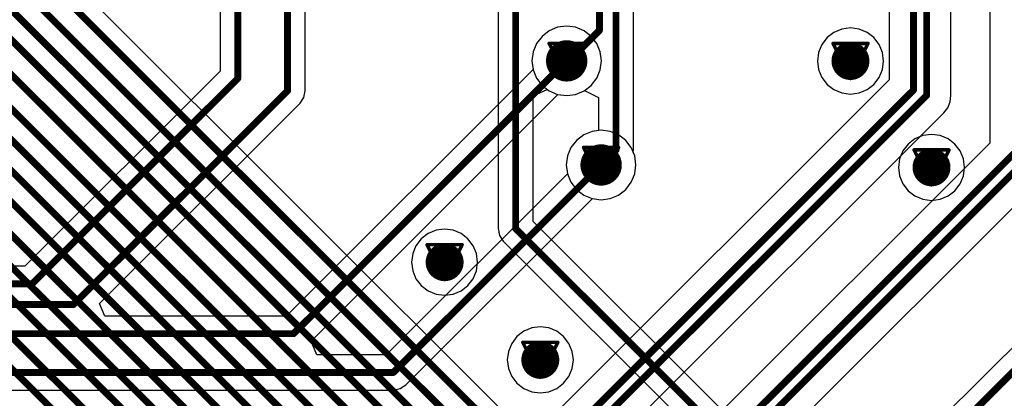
# Model space of a CAD drawing. Header units: millimetres. Extents: x 138 to 555, y 26 to 334.
# Tile 269 of 656: x 216.94 to 231.2, y 198.85 to 204.34. Entities that reach past the tile are written whole.
import ezdxf

# ---------------------------------------------------------------- set-up
doc = ezdxf.new("R2010")
doc.units = ezdxf.units.MM
for name, color, linetype in [('BottomLayer', 5, 'Continuous'), ('DrillDrawing', 1, 'Continuous'), ('MidLayer1', 16, 'Continuous'), ('MidLayer2', 76, 'Continuous'), ('MidLayer3', 90, 'Continuous'), ('MidLayer4', 156, 'Continuous'), ('MultiLayer', 9, 'Continuous'), ('TopLayer', 1, 'Continuous'), ('ViaHoleLayer', 16, 'Continuous')]:
    doc.layers.add(name, color=color, linetype=linetype)

msp = doc.modelspace()

# ---------------------------------------------------------------- linework, layer by layer
at = {"layer": 'BottomLayer'}
for p, q in [((230.432, 203.239), (230.432, 216.349)), ((229.536, 215.51), (229.536, 203.464)), ((230.994, 215.086), (230.994, 202.546)), ((242.637, 210.896), (221.91, 190.169)), ((221.075, 203.307), (221.075, 209.336)), ((219.845, 207.969), (219.845, 203.592)), ((224.612, 204.178), (224.507, 204.097)), ((224.733, 204.228), (224.612, 204.178)), ((224.864, 204.245), (224.733, 204.228)), ((224.994, 204.228), (224.864, 204.245)), ((225.116, 204.178), (224.994, 204.228)), ((225.22, 204.097), (225.116, 204.178)), ((224.507, 204.097), (224.427, 203.993)), ((225.301, 203.993), (225.22, 204.097)), ((224.377, 203.871), (224.359, 203.741)), ((224.427, 203.993), (224.377, 203.871)), ((225.351, 203.871), (225.301, 203.993)), ((225.368, 203.741), (225.351, 203.871)), ((224.359, 203.741), (224.376, 203.614)), ((225.351, 203.61), (225.368, 203.741)), ((219.845, 203.592), (217.015, 200.762)), ((224.376, 203.614), (220.801, 200.038)), ((225.301, 203.489), (225.351, 203.61)), ((229.536, 203.464), (212.705, 186.633)), ((225.22, 203.384), (225.301, 203.489)), ((221.056, 203.21), (221.075, 203.307)), ((224.994, 203.254), (225.116, 203.304)), ((225.116, 203.304), (225.22, 203.384)), ((221.001, 203.127), (221.056, 203.21)), ((221.16, 199.676), (224.737, 203.253)), ((224.737, 203.253), (224.864, 203.237)), ((224.864, 203.237), (224.994, 203.254)), ((230.384, 203.062), (230.42, 203.147)), ((230.42, 203.147), (230.432, 203.239)), ((230.432, 203.239), (230.432, 203.239)), ((218.097, 200.223), (221.001, 203.127)), ((230.328, 202.989), (230.384, 203.062)), ((213.179, 185.84), (230.328, 202.989)), ((230.328, 202.989), (230.328, 202.989)), ((225.232, 202.718), (225.111, 202.668)), ((225.363, 202.736), (225.232, 202.718)), ((225.493, 202.718), (225.363, 202.736)), ((225.615, 202.668), (225.493, 202.718)), ((225.006, 202.588), (224.926, 202.483)), ((225.111, 202.668), (225.006, 202.588)), ((225.719, 202.588), (225.615, 202.668)), ((225.799, 202.483), (225.719, 202.588)), ((230.994, 202.546), (213.491, 185.043)), ((224.926, 202.483), (224.876, 202.362)), ((225.85, 202.362), (225.799, 202.483)), ((224.876, 202.362), (224.858, 202.231)), ((225.867, 202.231), (225.85, 202.362)), ((224.858, 202.231), (224.875, 202.104)), ((225.85, 202.101), (225.867, 202.231)), ((213.966, 184.25), (231.787, 202.071)), ((224.875, 202.104), (222.247, 199.476)), ((225.799, 201.979), (225.85, 202.101)), ((225.615, 201.795), (225.719, 201.875)), ((225.719, 201.875), (225.799, 201.979)), ((222.533, 199.041), (225.236, 201.744)), ((225.236, 201.744), (225.363, 201.727)), ((225.363, 201.727), (225.493, 201.744)), ((225.493, 201.744), (225.615, 201.795)), ((217.015, 200.762), (214.459, 200.762)), ((218.173, 200.038), (218.097, 200.223)), ((220.801, 200.038), (218.173, 200.038)), ((221.242, 199.476), (221.16, 199.676)), ((222.247, 199.476), (221.242, 199.476)), ((222.45, 198.986), (222.533, 199.041)), ((193.342, 198.966), (222.353, 198.966)), ((222.353, 198.966), (222.45, 198.986))]:
    msp.add_line(p, q, dxfattribs=at)
at = {"layer": 'BottomLayer', "const_width": 0.1}
for points in [[(229.889, 203.318), (229.889, 216.271)], [(230.079, 203.239), (230.079, 216.349)], [(221.783, 189.682), (242.892, 210.791)], [(220.82, 203.307), (220.82, 209.336)], [(220.1, 203.487), (220.1, 208.404)], [(220.906, 199.783), (224.864, 203.741)], [(217.12, 200.507), (220.1, 203.487)], [(212.851, 186.28), (229.889, 203.318)], [(212.93, 186.09), (230.079, 203.239)], [(217.72, 200.207), (220.82, 203.307)], [(213.637, 184.69), (231.347, 202.4)], [(213.716, 184.5), (231.537, 202.321)], [(222.353, 199.221), (225.363, 202.231)], [(208.82, 200.507), (217.12, 200.507)], [(208.52, 200.207), (217.72, 200.207)], [(192.925, 199.783), (220.906, 199.783)], [(193.236, 199.221), (222.353, 199.221)]]:
    msp.add_lwpolyline(points, dxfattribs=at)
at = {"layer": 'BottomLayer'}
for points, const_width in [([(224.714, 203.741, 1), (225.014, 203.741, 1)], 0.3), ([(228.838, 203.739, 1), (229.113, 203.739, 1)], 0.275), ([(224.839, 203.741, 1), (224.889, 203.741, 1)], 0.05), ([(220.075, 203.487, 1), (220.125, 203.487, 1)], 0.05), ([(220.075, 203.487, 1), (220.125, 203.487, 1)], 0.05), ([(220.795, 203.307, 1), (220.845, 203.307, 1)], 0.05), ([(220.795, 203.307, 1), (220.845, 203.307, 1)], 0.05), ([(229.864, 203.318, 1), (229.914, 203.318, 1)], 0.05), ([(229.864, 203.318, 1), (229.914, 203.318, 1)], 0.05), ([(230.054, 203.239, 1), (230.104, 203.239, 1)], 0.05), ([(230.054, 203.239, 1), (230.104, 203.239, 1)], 0.05), ([(225.213, 202.231, 1), (225.513, 202.231, 1)], 0.3), ([(230.012, 202.196, 1), (230.287, 202.196, 1)], 0.275), ([(225.338, 202.231, 1), (225.388, 202.231, 1)], 0.05), ([(222.958, 200.82, 1), (223.233, 200.82, 1)], 0.275), ([(217.095, 200.507, 1), (217.145, 200.507, 1)], 0.05), ([(217.095, 200.507, 1), (217.145, 200.507, 1)], 0.05), ([(217.695, 200.207, 1), (217.745, 200.207, 1)], 0.05), ([(217.695, 200.207, 1), (217.745, 200.207, 1)], 0.05), ([(220.881, 199.783, 1), (220.931, 199.783, 1)], 0.05), ([(220.881, 199.783, 1), (220.931, 199.783, 1)], 0.05), ([(224.344, 199.403, 1), (224.619, 199.403, 1)], 0.275), ([(222.328, 199.221, 1), (222.378, 199.221, 1)], 0.05), ([(222.328, 199.221, 1), (222.378, 199.221, 1)], 0.05)]:
    msp.add_lwpolyline(points, format="xyb", close=True, dxfattribs=dict(at, const_width=const_width))
at = {"layer": 'DrillDrawing', "const_width": 0.0508}
for points in [[(224.61, 203.995), (225.118, 203.995)], [(224.61, 203.995), (224.864, 203.487)], [(224.864, 203.487), (225.118, 203.995)], [(228.722, 203.993), (229.23, 203.993)], [(228.722, 203.993), (228.976, 203.485)], [(228.976, 203.485), (229.23, 203.993)], [(224.711, 203.893), (225.016, 203.893)], [(224.711, 203.893), (224.864, 203.588)], [(224.864, 203.588), (225.016, 203.893)], [(228.824, 203.891), (229.128, 203.891)], [(228.824, 203.891), (228.976, 203.586)], [(228.976, 203.586), (229.128, 203.891)], [(225.109, 202.485), (225.617, 202.485)], [(225.109, 202.485), (225.363, 201.977)], [(225.363, 201.977), (225.617, 202.485)], [(229.896, 202.45), (230.404, 202.45)], [(229.896, 202.45), (230.15, 201.942)], [(230.15, 201.942), (230.404, 202.45)], [(225.21, 202.384), (225.515, 202.384)], [(225.21, 202.384), (225.363, 202.079)], [(225.363, 202.079), (225.515, 202.384)], [(229.997, 202.348), (230.302, 202.348)], [(229.997, 202.348), (230.15, 202.043)], [(230.15, 202.043), (230.302, 202.348)], [(222.841, 201.074), (223.349, 201.074)], [(222.841, 201.074), (223.095, 200.566)], [(223.095, 200.566), (223.349, 201.074)], [(222.943, 200.973), (223.248, 200.973)], [(222.943, 200.973), (223.095, 200.668)], [(223.095, 200.668), (223.248, 200.973)], [(224.228, 199.657), (224.736, 199.657)], [(224.228, 199.657), (224.482, 199.149)], [(224.329, 199.556), (224.634, 199.556)], [(224.329, 199.556), (224.482, 199.251)], [(224.482, 199.149), (224.736, 199.657)], [(224.482, 199.251), (224.634, 199.556)]]:
    msp.add_lwpolyline(points, dxfattribs=at)
at = {"layer": 'DrillDrawing', "const_width": 0.0254}
for points in [[(224.597, 203.995, 1), (224.622, 203.995, 1)], [(224.597, 203.995, 1), (224.622, 203.995, 1)], [(225.105, 203.995, 1), (225.13, 203.995, 1)], [(225.105, 203.995, 1), (225.13, 203.995, 1)], [(228.709, 203.993, 1), (228.735, 203.993, 1)], [(228.709, 203.993, 1), (228.735, 203.993, 1)], [(229.217, 203.993, 1), (229.243, 203.993, 1)], [(229.217, 203.993, 1), (229.243, 203.993, 1)], [(224.699, 203.893, 1), (224.724, 203.893, 1)], [(224.699, 203.893, 1), (224.724, 203.893, 1)], [(225.003, 203.893, 1), (225.029, 203.893, 1)], [(225.003, 203.893, 1), (225.029, 203.893, 1)], [(228.811, 203.891, 1), (228.836, 203.891, 1)], [(228.811, 203.891, 1), (228.836, 203.891, 1)], [(229.116, 203.891, 1), (229.141, 203.891, 1)], [(229.116, 203.891, 1), (229.141, 203.891, 1)], [(224.851, 203.588, 1), (224.876, 203.588, 1)], [(224.851, 203.588, 1), (224.876, 203.588, 1)], [(228.963, 203.586, 1), (228.989, 203.586, 1)], [(228.963, 203.586, 1), (228.989, 203.586, 1)], [(224.851, 203.487, 1), (224.876, 203.487, 1)], [(224.851, 203.487, 1), (224.876, 203.487, 1)], [(228.963, 203.485, 1), (228.989, 203.485, 1)], [(228.963, 203.485, 1), (228.989, 203.485, 1)], [(225.096, 202.485, 1), (225.121, 202.485, 1)], [(225.096, 202.485, 1), (225.121, 202.485, 1)], [(225.604, 202.485, 1), (225.629, 202.485, 1)], [(225.604, 202.485, 1), (225.629, 202.485, 1)], [(229.883, 202.45, 1), (229.908, 202.45, 1)], [(229.883, 202.45, 1), (229.908, 202.45, 1)], [(230.391, 202.45, 1), (230.416, 202.45, 1)], [(230.391, 202.45, 1), (230.416, 202.45, 1)], [(225.198, 202.384, 1), (225.223, 202.384, 1)], [(225.198, 202.384, 1), (225.223, 202.384, 1)], [(225.502, 202.384, 1), (225.528, 202.384, 1)], [(225.502, 202.384, 1), (225.528, 202.384, 1)], [(229.984, 202.348, 1), (230.01, 202.348, 1)], [(229.984, 202.348, 1), (230.01, 202.348, 1)], [(230.289, 202.348, 1), (230.315, 202.348, 1)], [(230.289, 202.348, 1), (230.315, 202.348, 1)], [(225.35, 202.079, 1), (225.375, 202.079, 1)], [(225.35, 202.079, 1), (225.375, 202.079, 1)], [(225.35, 201.977, 1), (225.375, 201.977, 1)], [(225.35, 201.977, 1), (225.375, 201.977, 1)], [(230.137, 202.043, 1), (230.162, 202.043, 1)], [(230.137, 202.043, 1), (230.162, 202.043, 1)], [(230.137, 201.942, 1), (230.162, 201.942, 1)], [(230.137, 201.942, 1), (230.162, 201.942, 1)], [(222.829, 201.074, 1), (222.854, 201.074, 1)], [(222.829, 201.074, 1), (222.854, 201.074, 1)], [(223.337, 201.074, 1), (223.362, 201.074, 1)], [(223.337, 201.074, 1), (223.362, 201.074, 1)], [(222.93, 200.973, 1), (222.956, 200.973, 1)], [(222.93, 200.973, 1), (222.956, 200.973, 1)], [(223.235, 200.973, 1), (223.26, 200.973, 1)], [(223.235, 200.973, 1), (223.26, 200.973, 1)], [(223.083, 200.668, 1), (223.108, 200.668, 1)], [(223.083, 200.668, 1), (223.108, 200.668, 1)], [(223.083, 200.566, 1), (223.108, 200.566, 1)], [(223.083, 200.566, 1), (223.108, 200.566, 1)], [(224.215, 199.657, 1), (224.24, 199.657, 1)], [(224.215, 199.657, 1), (224.24, 199.657, 1)], [(224.317, 199.556, 1), (224.342, 199.556, 1)], [(224.317, 199.556, 1), (224.342, 199.556, 1)], [(224.621, 199.556, 1), (224.647, 199.556, 1)], [(224.621, 199.556, 1), (224.647, 199.556, 1)], [(224.723, 199.657, 1), (224.748, 199.657, 1)], [(224.723, 199.657, 1), (224.748, 199.657, 1)], [(224.469, 199.251, 1), (224.494, 199.251, 1)], [(224.469, 199.251, 1), (224.494, 199.251, 1)], [(224.469, 199.149, 1), (224.494, 199.149, 1)], [(224.469, 199.149, 1), (224.494, 199.149, 1)]]:
    msp.add_lwpolyline(points, format="xyb", close=True, dxfattribs=at)
at = {"layer": 'MidLayer1'}
for points, const_width in [([(224.714, 203.741, 1), (225.014, 203.741, 1)], 0.3), ([(228.838, 203.739, 1), (229.113, 203.739, 1)], 0.275), ([(225.213, 202.231, 1), (225.513, 202.231, 1)], 0.3), ([(230.012, 202.196, 1), (230.287, 202.196, 1)], 0.275), ([(222.958, 200.82, 1), (223.233, 200.82, 1)], 0.275), ([(224.344, 199.403, 1), (224.619, 199.403, 1)], 0.275)]:
    msp.add_lwpolyline(points, format="xyb", close=True, dxfattribs=dict(at, const_width=const_width))
at = {"layer": 'MidLayer2'}
for p, q in [((224.612, 204.178), (224.507, 204.097)), ((224.733, 204.228), (224.612, 204.178)), ((224.864, 204.245), (224.733, 204.228)), ((224.994, 204.228), (224.864, 204.245)), ((225.116, 204.178), (224.994, 204.228)), ((225.22, 204.097), (225.116, 204.178)), ((224.507, 204.097), (224.427, 203.993)), ((225.301, 203.993), (225.22, 204.097)), ((224.377, 203.871), (224.359, 203.741)), ((224.427, 203.993), (224.377, 203.871)), ((225.351, 203.871), (225.301, 203.993)), ((225.368, 203.741), (225.351, 203.871)), ((224.359, 203.741), (224.377, 203.61)), ((225.351, 203.61), (225.368, 203.741)), ((224.377, 203.61), (224.427, 203.489)), ((225.301, 203.489), (225.351, 203.61)), ((224.427, 203.489), (224.507, 203.384)), ((225.22, 203.384), (225.301, 203.489)), ((224.507, 203.384), (224.612, 203.304)), ((224.612, 203.304), (224.733, 203.254)), ((224.994, 203.254), (225.116, 203.304)), ((225.116, 203.304), (225.22, 203.384)), ((224.733, 203.254), (224.864, 203.237)), ((224.864, 203.237), (224.994, 203.254)), ((225.232, 202.718), (225.111, 202.668)), ((225.363, 202.736), (225.232, 202.718)), ((225.493, 202.718), (225.363, 202.736)), ((225.615, 202.668), (225.493, 202.718)), ((225.006, 202.588), (224.926, 202.483)), ((225.111, 202.668), (225.006, 202.588)), ((225.719, 202.588), (225.615, 202.668)), ((225.799, 202.483), (225.719, 202.588)), ((224.926, 202.483), (224.876, 202.362)), ((225.85, 202.362), (225.799, 202.483)), ((224.876, 202.362), (224.858, 202.231)), ((225.867, 202.231), (225.85, 202.362)), ((224.858, 202.231), (224.876, 202.101)), ((225.85, 202.101), (225.867, 202.231)), ((224.876, 202.101), (224.926, 201.979)), ((225.799, 201.979), (225.85, 202.101)), ((224.926, 201.979), (225.006, 201.875)), ((225.006, 201.875), (225.111, 201.795)), ((225.615, 201.795), (225.719, 201.875)), ((225.719, 201.875), (225.799, 201.979)), ((225.111, 201.795), (225.232, 201.744)), ((225.232, 201.744), (225.363, 201.727)), ((225.363, 201.727), (225.493, 201.744)), ((225.493, 201.744), (225.615, 201.795))]:
    msp.add_line(p, q, dxfattribs=at)
for points, const_width in [([(224.714, 203.741, 1), (225.014, 203.741, 1)], 0.3), ([(228.838, 203.739, 1), (229.113, 203.739, 1)], 0.275), ([(225.213, 202.231, 1), (225.513, 202.231, 1)], 0.3), ([(230.012, 202.196, 1), (230.287, 202.196, 1)], 0.275), ([(222.958, 200.82, 1), (223.233, 200.82, 1)], 0.275), ([(224.344, 199.403, 1), (224.619, 199.403, 1)], 0.275)]:
    msp.add_lwpolyline(points, format="xyb", close=True, dxfattribs=dict(at, const_width=const_width))
at = {"layer": 'MidLayer3'}
for p, q in [((224.612, 204.178), (224.507, 204.097)), ((224.733, 204.228), (224.612, 204.178)), ((224.864, 204.245), (224.733, 204.228)), ((224.994, 204.228), (224.864, 204.245)), ((225.116, 204.178), (224.994, 204.228)), ((225.22, 204.097), (225.116, 204.178)), ((224.507, 204.097), (224.427, 203.993)), ((225.301, 203.993), (225.22, 204.097)), ((224.377, 203.871), (224.359, 203.741)), ((224.427, 203.993), (224.377, 203.871)), ((225.351, 203.871), (225.301, 203.993)), ((225.368, 203.741), (225.351, 203.871)), ((224.359, 203.741), (224.377, 203.61)), ((225.351, 203.61), (225.368, 203.741)), ((224.377, 203.61), (224.427, 203.489)), ((225.301, 203.489), (225.351, 203.61)), ((224.427, 203.489), (224.507, 203.384)), ((225.22, 203.384), (225.301, 203.489)), ((224.507, 203.384), (224.612, 203.304)), ((224.612, 203.304), (224.733, 203.254)), ((224.994, 203.254), (225.116, 203.304)), ((225.116, 203.304), (225.22, 203.384)), ((224.733, 203.254), (224.864, 203.237)), ((224.864, 203.237), (224.994, 203.254)), ((225.232, 202.718), (225.111, 202.668)), ((225.363, 202.736), (225.232, 202.718)), ((225.493, 202.718), (225.363, 202.736)), ((225.615, 202.668), (225.493, 202.718)), ((225.006, 202.588), (224.926, 202.483)), ((225.111, 202.668), (225.006, 202.588)), ((225.719, 202.588), (225.615, 202.668)), ((225.799, 202.483), (225.719, 202.588)), ((224.926, 202.483), (224.876, 202.362)), ((225.85, 202.362), (225.799, 202.483)), ((224.876, 202.362), (224.858, 202.231)), ((225.867, 202.231), (225.85, 202.362)), ((224.858, 202.231), (224.876, 202.101)), ((225.85, 202.101), (225.867, 202.231)), ((224.876, 202.101), (224.926, 201.979)), ((225.799, 201.979), (225.85, 202.101)), ((224.926, 201.979), (225.006, 201.875)), ((225.006, 201.875), (225.111, 201.795)), ((225.615, 201.795), (225.719, 201.875)), ((225.719, 201.875), (225.799, 201.979)), ((225.111, 201.795), (225.232, 201.744)), ((225.232, 201.744), (225.363, 201.727)), ((225.363, 201.727), (225.493, 201.744)), ((225.493, 201.744), (225.615, 201.795))]:
    msp.add_line(p, q, dxfattribs=at)
for points, const_width in [([(224.714, 203.741, 1), (225.014, 203.741, 1)], 0.3), ([(228.838, 203.739, 1), (229.113, 203.739, 1)], 0.275), ([(225.213, 202.231, 1), (225.513, 202.231, 1)], 0.3), ([(230.012, 202.196, 1), (230.287, 202.196, 1)], 0.275), ([(222.958, 200.82, 1), (223.233, 200.82, 1)], 0.275), ([(224.344, 199.403, 1), (224.619, 199.403, 1)], 0.275)]:
    msp.add_lwpolyline(points, format="xyb", close=True, dxfattribs=dict(at, const_width=const_width))
at = {"layer": 'MidLayer4'}
for p, q in [((224.612, 204.178), (224.507, 204.097)), ((224.733, 204.228), (224.612, 204.178)), ((224.864, 204.245), (224.733, 204.228)), ((224.994, 204.228), (224.864, 204.245)), ((225.116, 204.178), (224.994, 204.228)), ((225.22, 204.097), (225.116, 204.178)), ((228.736, 204.154), (228.637, 204.078)), ((228.852, 204.202), (228.736, 204.154)), ((228.976, 204.218), (228.852, 204.202)), ((229.1, 204.202), (228.976, 204.218)), ((229.216, 204.154), (229.1, 204.202)), ((229.315, 204.078), (229.216, 204.154)), ((224.507, 204.097), (224.427, 203.993)), ((225.301, 203.993), (225.22, 204.097)), ((228.637, 204.078), (228.561, 203.978)), ((229.391, 203.978), (229.315, 204.078)), ((224.377, 203.871), (224.359, 203.741)), ((224.427, 203.993), (224.377, 203.871)), ((225.351, 203.871), (225.301, 203.993)), ((225.368, 203.741), (225.351, 203.871)), ((228.513, 203.863), (228.497, 203.739)), ((228.561, 203.978), (228.513, 203.863)), ((229.439, 203.863), (229.391, 203.978)), ((229.455, 203.739), (229.439, 203.863)), ((224.359, 203.741), (224.377, 203.61)), ((225.351, 203.61), (225.368, 203.741)), ((228.497, 203.739), (228.513, 203.615)), ((229.439, 203.615), (229.455, 203.739)), ((224.377, 203.61), (224.427, 203.489)), ((225.301, 203.489), (225.351, 203.61)), ((228.513, 203.615), (228.561, 203.499)), ((229.391, 203.499), (229.439, 203.615)), ((224.427, 203.489), (224.507, 203.384)), ((225.22, 203.384), (225.301, 203.489)), ((228.561, 203.499), (228.637, 203.4)), ((229.315, 203.4), (229.391, 203.499)), ((224.507, 203.384), (224.612, 203.304)), ((224.612, 203.304), (224.733, 203.254)), ((224.994, 203.254), (225.116, 203.304)), ((225.116, 203.304), (225.22, 203.384)), ((228.637, 203.4), (228.736, 203.324)), ((228.736, 203.324), (228.852, 203.276)), ((229.1, 203.276), (229.216, 203.324)), ((229.216, 203.324), (229.315, 203.4)), ((224.733, 203.254), (224.864, 203.237)), ((224.864, 203.237), (224.994, 203.254)), ((228.852, 203.276), (228.976, 203.26)), ((228.976, 203.26), (229.1, 203.276)), ((225.232, 202.718), (225.111, 202.668)), ((225.363, 202.736), (225.232, 202.718)), ((225.493, 202.718), (225.363, 202.736)), ((225.615, 202.668), (225.493, 202.718)), ((225.006, 202.588), (224.926, 202.483)), ((225.111, 202.668), (225.006, 202.588)), ((225.719, 202.588), (225.615, 202.668)), ((225.799, 202.483), (225.719, 202.588)), ((229.91, 202.61), (229.811, 202.534)), ((230.026, 202.658), (229.91, 202.61)), ((230.15, 202.675), (230.026, 202.658)), ((230.274, 202.658), (230.15, 202.675)), ((230.389, 202.61), (230.274, 202.658)), ((230.488, 202.534), (230.389, 202.61)), ((224.926, 202.483), (224.876, 202.362)), ((225.85, 202.362), (225.799, 202.483)), ((229.735, 202.435), (229.687, 202.32)), ((229.811, 202.534), (229.735, 202.435)), ((230.564, 202.435), (230.488, 202.534)), ((230.612, 202.32), (230.564, 202.435)), ((224.876, 202.362), (224.858, 202.231)), ((225.867, 202.231), (225.85, 202.362)), ((229.687, 202.32), (229.67, 202.196)), ((230.629, 202.196), (230.612, 202.32)), ((224.858, 202.231), (224.876, 202.101)), ((225.85, 202.101), (225.867, 202.231)), ((229.67, 202.196), (229.687, 202.072)), ((230.612, 202.072), (230.629, 202.196)), ((224.876, 202.101), (224.926, 201.979)), ((225.799, 201.979), (225.85, 202.101)), ((229.687, 202.072), (229.735, 201.956)), ((230.564, 201.956), (230.612, 202.072)), ((224.926, 201.979), (225.006, 201.875)), ((225.006, 201.875), (225.111, 201.795)), ((225.615, 201.795), (225.719, 201.875)), ((225.719, 201.875), (225.799, 201.979)), ((229.735, 201.956), (229.811, 201.857)), ((229.811, 201.857), (229.91, 201.781)), ((230.389, 201.781), (230.488, 201.857)), ((230.488, 201.857), (230.564, 201.956)), ((225.111, 201.795), (225.232, 201.744)), ((225.232, 201.744), (225.363, 201.727)), ((225.363, 201.727), (225.493, 201.744)), ((225.493, 201.744), (225.615, 201.795)), ((229.91, 201.781), (230.026, 201.733)), ((230.026, 201.733), (230.15, 201.716)), ((230.15, 201.716), (230.274, 201.733)), ((230.274, 201.733), (230.389, 201.781)), ((223.095, 201.299), (222.971, 201.283)), ((223.219, 201.283), (223.095, 201.299)), ((222.757, 201.159), (222.68, 201.06)), ((222.856, 201.235), (222.757, 201.159)), ((222.971, 201.283), (222.856, 201.235)), ((223.335, 201.235), (223.219, 201.283)), ((223.434, 201.159), (223.335, 201.235)), ((223.51, 201.06), (223.434, 201.159)), ((222.68, 201.06), (222.633, 200.944)), ((223.558, 200.944), (223.51, 201.06)), ((222.633, 200.944), (222.616, 200.82)), ((223.574, 200.82), (223.558, 200.944)), ((222.616, 200.82), (222.633, 200.696)), ((223.558, 200.696), (223.574, 200.82)), ((222.633, 200.696), (222.68, 200.581)), ((222.68, 200.581), (222.757, 200.482)), ((223.434, 200.482), (223.51, 200.581)), ((223.51, 200.581), (223.558, 200.696)), ((222.757, 200.482), (222.856, 200.405)), ((223.335, 200.405), (223.434, 200.482)), ((222.856, 200.405), (222.971, 200.358)), ((222.971, 200.358), (223.095, 200.341)), ((223.095, 200.341), (223.219, 200.358)), ((223.219, 200.358), (223.335, 200.405)), ((224.358, 199.866), (224.242, 199.818)), ((224.482, 199.882), (224.358, 199.866)), ((224.606, 199.866), (224.482, 199.882)), ((224.721, 199.818), (224.606, 199.866)), ((224.143, 199.742), (224.067, 199.643)), ((224.242, 199.818), (224.143, 199.742)), ((224.82, 199.742), (224.721, 199.818)), ((224.897, 199.643), (224.82, 199.742)), ((224.067, 199.643), (224.019, 199.527)), ((224.944, 199.527), (224.897, 199.643)), ((224.019, 199.527), (224.003, 199.403)), ((224.961, 199.403), (224.944, 199.527)), ((224.003, 199.403), (224.019, 199.279)), ((224.944, 199.279), (224.961, 199.403)), ((224.019, 199.279), (224.067, 199.164)), ((224.067, 199.164), (224.143, 199.064)), ((224.82, 199.064), (224.897, 199.164)), ((224.897, 199.164), (224.944, 199.279)), ((224.143, 199.064), (224.242, 198.988)), ((224.721, 198.988), (224.82, 199.064)), ((224.242, 198.988), (224.358, 198.94)), ((224.358, 198.94), (224.482, 198.924)), ((224.482, 198.924), (224.606, 198.94)), ((224.606, 198.94), (224.721, 198.988))]:
    msp.add_line(p, q, dxfattribs=at)
for points, const_width in [([(224.714, 203.741, 1), (225.014, 203.741, 1)], 0.3), ([(228.838, 203.739, 1), (229.113, 203.739, 1)], 0.275), ([(225.213, 202.231, 1), (225.513, 202.231, 1)], 0.3), ([(230.012, 202.196, 1), (230.287, 202.196, 1)], 0.275), ([(222.958, 200.82, 1), (223.233, 200.82, 1)], 0.275), ([(224.344, 199.403, 1), (224.619, 199.403, 1)], 0.275)]:
    msp.add_lwpolyline(points, format="xyb", close=True, dxfattribs=dict(at, const_width=const_width))
at = {"layer": 'MultiLayer'}
for points, const_width in [([(224.714, 203.741, 1), (225.014, 203.741, 1)], 0.3), ([(228.838, 203.739, 1), (229.113, 203.739, 1)], 0.275), ([(225.213, 202.231, 1), (225.513, 202.231, 1)], 0.3), ([(230.012, 202.196, 1), (230.287, 202.196, 1)], 0.275), ([(222.958, 200.82, 1), (223.233, 200.82, 1)], 0.275), ([(224.344, 199.403, 1), (224.619, 199.403, 1)], 0.275)]:
    msp.add_lwpolyline(points, format="xyb", close=True, dxfattribs=dict(at, const_width=const_width))
at = {"layer": 'TopLayer'}
for p, q in [((223.87, 209.531), (223.87, 201.307)), ((225.834, 202.447), (225.834, 207.607)), ((229.804, 192.794), (216.239, 206.359)), ((224.38, 203.235), (224.58, 203.328)), ((224.58, 203.328), (224.612, 203.304)), ((224.612, 203.304), (224.733, 203.254)), ((224.994, 203.254), (225.116, 203.304)), ((225.116, 203.304), (225.124, 203.31)), ((225.124, 203.31), (225.324, 203.211)), ((224.38, 201.412), (224.38, 203.235)), ((224.733, 203.254), (224.864, 203.237)), ((224.864, 203.237), (224.994, 203.254)), ((225.324, 203.211), (225.324, 202.73)), ((225.232, 202.718), (225.111, 202.668)), ((225.324, 202.73), (225.232, 202.718)), ((225.006, 202.588), (224.926, 202.483)), ((225.111, 202.668), (225.006, 202.588)), ((224.926, 202.483), (224.876, 202.362)), ((225.827, 202.416), (225.834, 202.447)), ((224.876, 202.362), (224.858, 202.231)), ((225.85, 202.362), (225.827, 202.416)), ((225.867, 202.231), (225.85, 202.362)), ((224.858, 202.231), (224.876, 202.101)), ((225.85, 202.101), (225.867, 202.231)), ((224.876, 202.101), (224.926, 201.979)), ((225.799, 201.979), (225.85, 202.101)), ((224.926, 201.979), (225.006, 201.875)), ((225.006, 201.875), (225.111, 201.795)), ((225.615, 201.795), (225.719, 201.875)), ((225.719, 201.875), (225.799, 201.979)), ((225.111, 201.795), (225.232, 201.744)), ((225.232, 201.744), (225.363, 201.727)), ((225.363, 201.727), (225.493, 201.744)), ((225.493, 201.744), (225.615, 201.795)), ((223.87, 201.307), (223.89, 201.209)), ((231.498, 194.294), (224.38, 201.412)), ((223.89, 201.209), (223.945, 201.127)), ((223.945, 201.127), (231.063, 194.008))]:
    msp.add_line(p, q, dxfattribs=at)
at = {"layer": 'TopLayer', "const_width": 0.1}
for points in [[(225.338, 204.182), (225.338, 213.116)], [(225.579, 202.447), (225.579, 212.782)], [(224.125, 201.307), (224.125, 209.636)], [(215.604, 206.633), (229.624, 192.614)], [(215.309, 206.446), (229.234, 192.521)], [(214.99, 206.309), (228.803, 192.496)], [(214.674, 206.19), (228.424, 192.44)], [(214.324, 206.036), (228.046, 192.314)], [(214.014, 205.85), (227.691, 192.173)], [(211.913, 205.662), (225.639, 191.935)], [(212.363, 205.672), (226.055, 191.979)], [(213.167, 205.799), (226.909, 192.057)], [(213.65, 205.763), (227.336, 192.077)], [(211.6, 205.515), (225.207, 191.908)], [(212.888, 205.624), (226.474, 192.037)], [(210.824, 205.274), (224.37, 191.729)], [(211.28, 205.28), (224.781, 191.779)], [(224.897, 203.741), (225.338, 204.182)], [(224.864, 203.741), (224.897, 203.741)], [(225.363, 202.231), (225.579, 202.447)], [(224.125, 201.307), (231.318, 194.114)]]:
    msp.add_lwpolyline(points, dxfattribs=at)
at = {"layer": 'TopLayer'}
for points, const_width in [([(225.313, 204.182, 1), (225.363, 204.182, 1)], 0.05), ([(225.313, 204.182, 1), (225.363, 204.182, 1)], 0.05), ([(224.714, 203.741, 1), (225.014, 203.741, 1)], 0.3), ([(228.838, 203.739, 1), (229.113, 203.739, 1)], 0.275), ([(224.839, 203.741, 1), (224.889, 203.741, 1)], 0.05), ([(224.872, 203.741, 1), (224.922, 203.741, 1)], 0.05), ([(224.872, 203.741, 1), (224.922, 203.741, 1)], 0.05), ([(225.213, 202.231, 1), (225.513, 202.231, 1)], 0.3), ([(225.554, 202.447, 1), (225.604, 202.447, 1)], 0.05), ([(225.554, 202.447, 1), (225.604, 202.447, 1)], 0.05), ([(230.012, 202.196, 1), (230.287, 202.196, 1)], 0.275), ([(225.338, 202.231, 1), (225.388, 202.231, 1)], 0.05), ([(224.1, 201.307, 1), (224.15, 201.307, 1)], 0.05), ([(224.1, 201.307, 1), (224.15, 201.307, 1)], 0.05), ([(222.958, 200.82, 1), (223.233, 200.82, 1)], 0.275), ([(224.344, 199.403, 1), (224.619, 199.403, 1)], 0.275)]:
    msp.add_lwpolyline(points, format="xyb", close=True, dxfattribs=dict(at, const_width=const_width))
at = {"layer": 'ViaHoleLayer', "const_width": 0.15}
for points in [[(224.789, 203.741, 1), (224.939, 203.741, 1)], [(228.901, 203.739, 1), (229.051, 203.739, 1)], [(225.288, 202.231, 1), (225.438, 202.231, 1)], [(230.075, 202.196, 1), (230.225, 202.196, 1)], [(223.02, 200.82, 1), (223.17, 200.82, 1)], [(224.407, 199.403, 1), (224.557, 199.403, 1)]]:
    msp.add_lwpolyline(points, format="xyb", close=True, dxfattribs=at)

doc.saveas('drawing.dxf')
